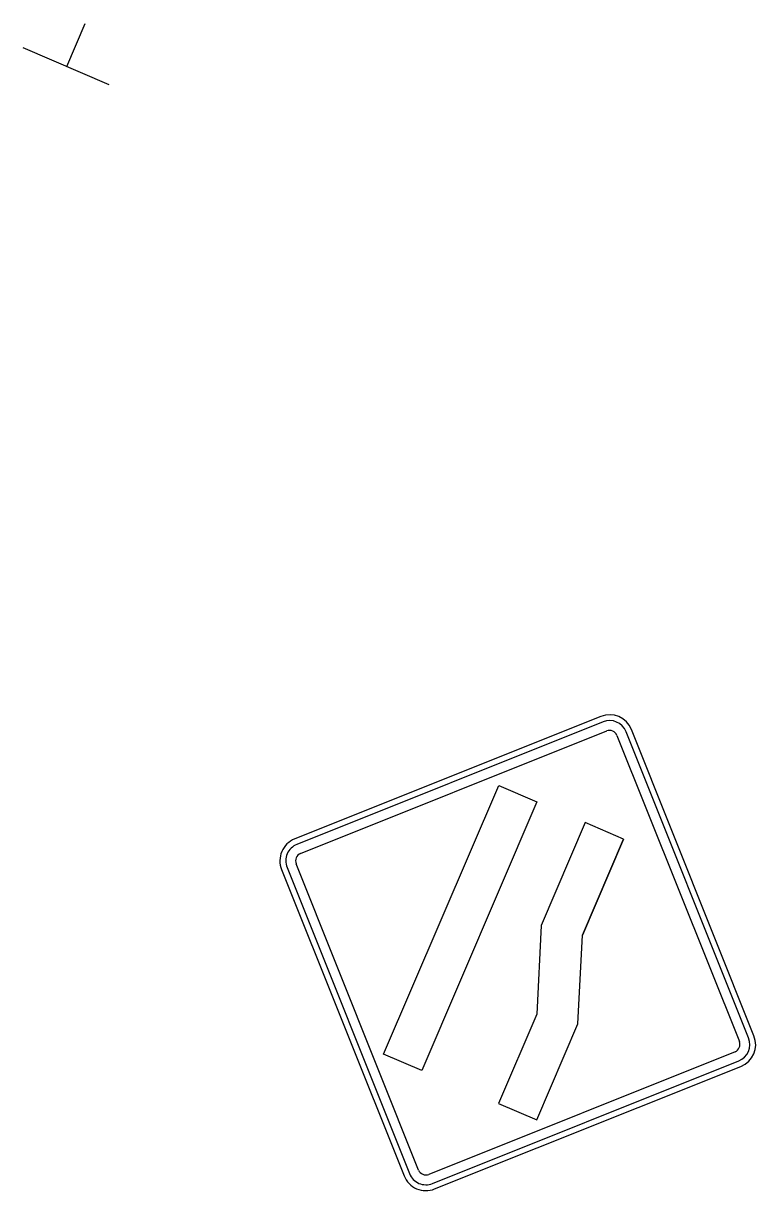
# Model space of a CAD drawing. Extents: x 1581789 to 1622364, y 1043167 to 1103486.
# Drawn here: x 1615994 to 1616056.2, y 1098961.9 to 1099061 of the extents above; entities that cross this region are included whole.
import ezdxf

# ---------------------------------------------------------------- set-up
doc = ezdxf.new("R2010")
doc.units = 0
doc.layers.add('RD_PD_ALT1_TX', color=7, linetype='Continuous')

msp = doc.modelspace()

# ---------------------------------------------------------------- linework, layer by layer
at = {"layer": 'RD_PD_ALT1_TX'}
for p, q in [((1615997.71, 1099057.355), (1615999.282, 1099061.025)), ((1616001.314, 1099055.811), (1615994.024, 1099058.935)), ((1616043.058, 1099002.202), (1616017.061, 1098991.802)), ((1616056.058, 1098975.092), (1616045.657, 1099001.089)), ((1616024.614, 1098973.533), (1616034.384, 1098996.334)), ((1616034.384, 1098996.334), (1616037.635, 1098994.941)), ((1616037.635, 1098994.941), (1616027.864, 1098972.14)), ((1616041.73, 1098993.187), (1616037.988, 1098984.453)), ((1616044.982, 1098991.793), (1616041.73, 1098993.187)), ((1616041.49, 1098983.645), (1616044.982, 1098991.793)), ((1616015.947, 1098989.202), (1616026.347, 1098963.206)), ((1616041.112, 1098976.108), (1616041.49, 1098983.645)), ((1616037.62, 1098967.96), (1616041.112, 1098976.108)), ((1616027.864, 1098972.14), (1616024.614, 1098973.533)), ((1616028.947, 1098962.092), (1616054.944, 1098972.492)), ((1616034.37, 1098969.353), (1616037.62, 1098967.96))]:
    msp.add_line(p, q, dxfattribs=at)
for points in [[(1616043.243, 1099001.738), (1616017.247, 1098991.338)], [(1616017.556, 1098990.564), (1616043.553, 1099000.965)], [(1616044.42, 1099000.593), (1616054.82, 1098974.596)], [(1616055.593, 1098974.906), (1616045.193, 1099000.903)], [(1616041.49, 1098983.645), (1616044.982, 1098991.793), (1616041.49, 1098983.645), (1616041.49, 1098983.645)], [(1616027.585, 1098963.701), (1616017.185, 1098989.698)], [(1616016.411, 1098989.388), (1616026.811, 1098963.391)], [(1616037.988, 1098984.453), (1616037.612, 1098976.919), (1616034.37, 1098969.353)], [(1616054.449, 1098973.73), (1616028.452, 1098963.33)], [(1616028.761, 1098962.556), (1616054.758, 1098972.956)]]:
    msp.add_lwpolyline(points, dxfattribs=at)
for centre, radius, start, end in [((1616043.801, 1099000.346), 2, 21.8044, 111.80415), ((1616043.801, 1099000.346), 1.5, 21.8044, 111.80415), ((1616043.801, 1099000.346), 0.667, 21.8044, 111.80415), ((1616017.804, 1098989.945), 2, 111.80415, 201.80436), ((1616017.804, 1098989.945), 1.5, 111.80415, 201.80436), ((1616017.804, 1098989.945), 0.667, 111.80415, 201.80436), ((1616054.201, 1098974.349), 1.5, 291.80457, 21.80421), ((1616054.201, 1098974.349), 2, 291.80457, 21.80421), ((1616054.201, 1098974.349), 0.667, 291.80457, 21.80421), ((1616028.204, 1098963.948), 2, 201.80436, 291.80457), ((1616028.204, 1098963.948), 1.5, 201.80436, 291.80457), ((1616028.204, 1098963.948), 0.667, 201.80436, 291.80457)]:
    msp.add_arc(centre, radius, start, end, dxfattribs=at)

doc.saveas('drawing.dxf')
